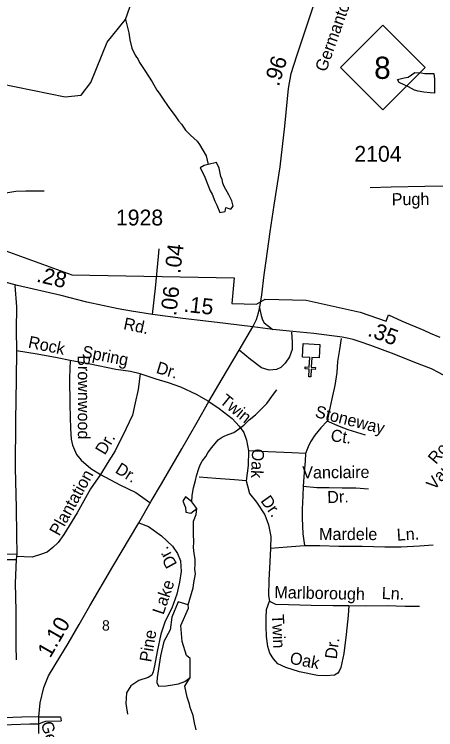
# Model space of a CAD drawing. Extents: x 1547597 to 1699558, y 810033 to 920809.
# Drawn here: x 1627898 to 1631218, y 888968 to 894609 of the extents above; entities that cross this region are included whole.
import ezdxf

# ---------------------------------------------------------------- set-up
doc = ezdxf.new("R2010")
doc.units = 0
for name, color, linetype in [('Exist Boundary Political City Limit New', 7, 'Continuous'), ('Exist Cultural Church CELL', 7, 'Continuous'), ('Exist Hydrographic Creek Single Shore', 7, 'Continuous'), ('Exist Hydrographic Misc Water Feature', 7, 'Continuous'), ('Exist Road Non-System Type 51', 7, 'Continuous'), ('Exist Road Non-System Type 51 Label', 7, 'Continuous'), ('Exist Road Primary NC Attributed', 7, 'Continuous'), ('Exist Road Primary NC Label', 7, 'Continuous'), ('Exist Road Primary NC Service Mileage Hundredths English Label', 7, 'Continuous'), ('Exist Road Primary NC Shield CELL', 7, 'Continuous'), ('Exist Road Primary NC Shield Number Label', 7, 'Continuous'), ('Exist Road Secondary Mileage Hundredths English Label', 7, 'Continuous'), ('Exist Road Secondary Type 51 Attributed', 7, 'Continuous'), ('Exist Road Secondary Type 51 Label', 7, 'Continuous'), ('Exist Road Secondary Type 51 Number Label', 7, 'Continuous'), ('Map Preparation Boundary City Limit Buffer Line', 7, 'Continuous')]:
    doc.layers.add(name, color=color, linetype=linetype)

msp = doc.modelspace()

# ---------------------------------------------------------------- linework, layer by layer
at = {"layer": 'Exist Boundary Political City Limit New'}
for points in [[(1627569.7, 892838.1), (1628351.5, 892555), (1629630.8, 892530.4), (1629611.1, 892329.3), (1629807.2, 892324.4), (1629875.8, 892363.6), (1630197.7, 892354.7), (1630624.1, 892260.7)], [(1630624.1, 892260.7), (1630828.1, 892190.3), (1630846.3, 892239.2), (1630955, 892190.3), (1631125.4, 892117.7), (1631175.3, 892095.7), (1631251.9, 892063)]]:
    msp.add_lwpolyline(points, dxfattribs=at)
at = {"layer": 'Exist Cultural Church CELL'}
msp.add_lwpolyline([(1630298.8, 891899.4), (1630241.9, 891902.2), (1630238.1, 891826.2), (1630270.1, 891824.5), (1630269.3, 891808.6), (1630237.3, 891810.2), (1630234.3, 891750.1), (1630218.3, 891750.9), (1630221.3, 891811), (1630189.3, 891812.6), (1630190.1, 891828.6), (1630222.1, 891827), (1630225.9, 891903), (1630168.4, 891906), (1630173.7, 892012.3), (1630304.2, 892005.8)], close=True, dxfattribs=at)
at = {"layer": 'Exist Hydrographic Creek Single Shore'}
for points in [[(1626975.8, 894192.4), (1627115.9, 894084.5), (1627232.8, 894055.9), (1627457.9, 894087.4), (1627782.9, 894064.4), (1628298.9, 893958.7), (1628423.9, 893972.5), (1628499.9, 894072.8), (1628629.9, 894388.6), (1628773.9, 894569.4), (1628825.9, 894719.4)], [(1629266.7, 889952.6), (1629308.4, 890087.3), (1629312.5, 890125.2), (1629324.9, 890197.3), (1629321.1, 890233.3), (1629323.2, 890271.3), (1629323.5, 890313.4), (1629315.8, 890357.5), (1629310, 890405.6), (1629312.3, 890447.5), (1629310.6, 890513.6), (1629310.8, 890555.7), (1629309.1, 890613.7), (1629330.5, 890665.2), (1629336.7, 890711.2), (1629296, 890765.9), (1629300.3, 890813.9), (1629310.5, 890875.9), (1629324.9, 890933.9), (1629333, 890970), (1629351.3, 891027.9), (1629363.5, 891055.9), (1629377.6, 891085.8), (1629405.9, 891123.6), (1629422, 891151.6), (1629452.1, 891189.6), (1629480.3, 891225.5), (1629504.5, 891253.3), (1629536.6, 891275.2), (1629556.6, 891285.1), (1629590.6, 891299), (1629628.8, 891312.7), (1629664.9, 891338.6), (1629707, 891370.4), (1629749.2, 891412.3), (1629799.4, 891450), (1629829.5, 891481.9), (1629867.8, 891519.7), (1629887.9, 891541.6), (1629908, 891569.5), (1629932.1, 891603.5), (1629966.4, 891647.4)], [(1629241.9, 889310.2), (1629283, 889378.8), (1629283, 889528.8), (1629255.1, 889554.2), (1629219.6, 889664.2), (1629211.5, 889790.8), (1629270.3, 889925.5), (1629266.7, 889952.6)], [(1629330.2, 888966.1), (1629316.6, 889022.3), (1629306.8, 889080.3), (1629283.3, 889142.5), (1629277.3, 889168.6), (1629259.8, 889224.7), (1629241.9, 889310.2)]]:
    msp.add_lwpolyline(points, dxfattribs=at)
at = {"layer": 'Exist Hydrographic Misc Water Feature'}
for points in [[(1628773.9, 894569.4), (1628800.5, 894463.2), (1628809.6, 894407), (1628824.6, 894342.9), (1628849.7, 894286.4), (1628873.2, 894254), (1628884.7, 894229.8), (1628925.7, 894165.2), (1628984.2, 894076.2), (1629021.1, 894011.5), (1629040.8, 893987.2), (1629066.1, 893946.8), (1629114.9, 893874), (1629165.9, 893809.1), (1629191.2, 893768.7), (1629214.8, 893744.3), (1629248, 893695.7), (1629287.3, 893655.1), (1629338.5, 893610.2), (1629358.1, 893581.9), (1629408.7, 893493), (1629425, 893424.3)], [(1631203.6, 894141.5), (1631207.5, 894098.4), (1631208.3, 893988.3), (1631174.8, 893989.4), (1631125.2, 893994.9), (1631078.6, 894003.7), (1631050.6, 894011.8), (1631003, 894036.1), (1630970.2, 894054.2), (1630929.1, 894071.7), (1630917.3, 894095.5), (1630969.2, 894107.6), (1631000.1, 894113.7), (1631026.7, 894132.2), (1631052.9, 894151), (1631102.9, 894147.7), (1631133.7, 894142.9), (1631168.3, 894141.9), (1631203.6, 894141.5)], [(1629425, 893424.3), (1629393.5, 893417.4), (1629361.2, 893399.8), (1629394.2, 893337.3), (1629405.8, 893313.1), (1629423, 893264.8), (1629440.2, 893216.5), (1629457.8, 893192.2), (1629478.9, 893135.9), (1629494.4, 893103.6), (1629517.4, 893047.2), (1629559.6, 893054.5), (1629566, 893086.4), (1629603.9, 893073.8), (1629622.2, 893097.5), (1629612.9, 893137.7), (1629589.6, 893186.1), (1629552.7, 893250.7), (1629541.1, 893276.8), (1629535.6, 893306.9), (1629526, 893331), (1629513, 893395.3), (1629491.8, 893441.8), (1629425, 893424.3)], [(1629296, 890765.9), (1629245.8, 890805), (1629225.6, 890771.3), (1629245.8, 890720.7), (1629249.2, 890683.6), (1629289.6, 890676.9), (1629336.7, 890711.2)], [(1629266.7, 889952.6), (1629189, 889976.3), (1629138.2, 889854.3), (1629125.5, 889755.1), (1629077.3, 889663.6), (1629049.3, 889551.7), (1629023.9, 889378.8), (1629021.4, 889340.6), (1629034.1, 889312.7), (1629095, 889315.2), (1629143.3, 889322.8), (1629191.6, 889330.5), (1629242.4, 889348.3), (1629283, 889378.8)]]:
    msp.add_lwpolyline(points, dxfattribs=at)
at = {"layer": 'Exist Road Non-System Type 51'}
for p, q in [((1627688, 890357.4), (1627916.9, 890352.2)), ((1627696.6, 890312.6), (1627911.7, 890309.2)), ((1628092.1, 889068.9), (1628261.6, 889069.8)), ((1628261.6, 889069.8), (1628266.8, 889037.9))]:
    msp.add_line(p, q, dxfattribs=at)
for points in [[(1627330.7, 892969.4), (1627589.4, 893082.7), (1627712.3, 893157.1), (1627777, 893183), (1627832, 893202.4), (1627909.6, 893215.4), (1627990.4, 893218.6), (1628132.7, 893218.6)], [(1627902.1, 892471.1), (1627915.1, 892302.8), (1627911.8, 892121.6), (1627915.1, 891954.7)], [(1629827.5, 892304.9), (1629842.7, 892234.8), (1629853, 892201.1), (1629866.1, 892176.5), (1629934, 892124.9)], [(1630082.8, 892102.2), (1630086, 892024.5), (1630086.4, 891965.9), (1630065.8, 891908.1), (1630033.4, 891858.5), (1629998.9, 891825), (1629962.7, 891809.3), (1629904.8, 891804.1), (1629846.9, 891822.6), (1629757.8, 891887.7), (1629668.6, 891960.5)], [(1630474.1, 892053.7), (1630461.2, 891966.3), (1630445, 891872.5), (1630438.5, 891785.1), (1630423.1, 891683.3), (1630406.2, 891600.6), (1630386.8, 891516.5), (1630361.9, 891401.8)], [(1627915.1, 891954.7), (1627911.8, 891731.4), (1627908.6, 891404.6), (1627905.4, 891031.8), (1627911.8, 890714.7), (1627915.1, 890504.3), (1627916.9, 890352.2)], [(1628339, 891878.3), (1628236.6, 891900.8), (1628077.1, 891930.6), (1627915.1, 891954.7)], [(1628339, 891878.3), (1628332.5, 891742.6), (1628336, 891528.6), (1628341.8, 891340.4), (1628346.1, 891259.9), (1628357.5, 891211.6), (1628389.1, 891137), (1628423.9, 891093.9), (1628501, 891026.8), (1628578.5, 890980.9)], [(1628890.4, 891775.2), (1628812.4, 891791.9), (1628698.2, 891808.6), (1628495.9, 891849.9), (1628339, 891878.3)], [(1628890.4, 891775.2), (1628873.7, 891649.8), (1628851.4, 891546.6), (1628829.1, 891449.1), (1628776.2, 891337.6), (1628692.2, 891167.9), (1628631.1, 891066.7), (1628578.5, 890980.9)], [(1629430.3, 891555.3), (1629333, 891612.6), (1629210.6, 891669.3), (1629113.1, 891702.7), (1629015.7, 891733.4), (1628890.4, 891775.2)], [(1629430.3, 891555.3), (1629511.6, 891500.5), (1629614.6, 891421.3), (1629669.9, 891362.8), (1629705.3, 891312.4), (1629726.6, 891250.1), (1629743.7, 891166)], [(1630361.9, 891401.8), (1630312.4, 891348.2), (1630267.1, 891290), (1630231.5, 891238.2), (1630212.1, 891199.4), (1630191.4, 891145.1)], [(1630665.4, 891290.3), (1630528.9, 891332.1), (1630459.3, 891360), (1630361.9, 891401.8)], [(1629743.7, 891166), (1629740.4, 891050.2), (1629725.1, 890930.4)], [(1630191.4, 891145.1), (1630083.4, 891152.2), (1629899.5, 891160.2), (1629743.7, 891166)], [(1630191.4, 891145.1), (1630188.5, 891085.1), (1630184, 891029.1), (1630179.2, 890961.2), (1630174.5, 890885.2)], [(1628578.5, 890980.9), (1628497.4, 890868.5), (1628392.4, 890677.9), (1628289.2, 890508), (1628243, 890443.5), (1628202.2, 890405.9), (1628157.5, 890369.2), (1628105.3, 890349.9), (1628038.9, 890329.6), (1627915.1, 890332.8)], [(1628578.5, 890980.9), (1628728.8, 890900.1), (1628854.6, 890838.2), (1628965.7, 890760.9)], [(1629725.1, 890930.4), (1629633.2, 890937.3), (1629485.4, 890949.1), (1629353.7, 890958.5)], [(1629725.1, 890930.4), (1629734.7, 890890.2), (1629751.9, 890830), (1629805.2, 890761.5), (1629872.2, 890662.8), (1629901.2, 890582.4), (1629918.2, 890492.2), (1629917.1, 890400.4)], [(1630174.5, 890885.2), (1630171.6, 890813.3), (1630166.5, 890707.5), (1630165.6, 890635.5), (1630172.3, 890513.5), (1630183.3, 890421.4)], [(1630687.7, 890864), (1630588.7, 890872.9), (1630480.7, 890872.1), (1630377.7, 890875.4), (1630281.9, 890874.6), (1630174.5, 890885.2)], [(1628879.9, 890600), (1628955.6, 890569.2), (1629058.7, 890496.1), (1629145.7, 890415), (1629185, 890358.6), (1629206.5, 890300.3), (1629211.6, 890216.4), (1629200.6, 890130.6), (1629177.5, 890036.8), (1629140.2, 889927.3), (1629087.1, 889823.9), (1629052, 889720.3), (1629022.6, 889584.7), (1629003.3, 889471), (1628992.8, 889425.2), (1628980.6, 889397.2), (1628952.4, 889379.6), (1628878.1, 889356.5), (1628815.6, 889313.1), (1628783.1, 889259.5), (1628776.2, 889175.6), (1628791.3, 889091.5)], [(1629917.1, 890400.4), (1629911.9, 890292.4), (1629904.3, 890146.5), (1629901.1, 890026.7), (1629908.6, 889982.5)], [(1629917.1, 890400.4), (1630049.1, 890408.9), (1630183.3, 890421.4)], [(1630183.3, 890421.4), (1630305.1, 890421.9), (1630455.1, 890414.3), (1630639, 890414.1), (1630816.8, 890410.1), (1630944.9, 890410.7), (1631090.7, 890419), (1631199.3, 890425.8)], [(1627915.1, 890332.8), (1627911.7, 890309.2)], [(1627916.9, 890352.2), (1627915.1, 890332.8)], [(1627911.7, 890309.2), (1627906, 890122.6), (1627909.2, 889906.2), (1627909.2, 889632.5), (1627912.4, 889518)], [(1630533.9, 889947.6), (1630529.1, 889869.6), (1630513.4, 889717.9), (1630493.8, 889570.2), (1630470.5, 889458.4), (1630458.1, 889430.6), (1630448, 889414.6), (1630421.8, 889396.9), (1630355.9, 889391.7), (1630287.9, 889396.5), (1630144.2, 889424.2), (1630036.7, 889459.4), (1629975, 889488.1), (1629939.6, 889526.4), (1629912.1, 889572.6), (1629894.5, 889624.8), (1629885.5, 889703), (1629882.3, 889780.9), (1629883.1, 889850.9), (1629885.8, 889914.9), (1629908.6, 889982.5)], [(1629908.6, 889982.5), (1629956.3, 889958.1), (1630058.1, 889954.9), (1630237.9, 889950.8), (1630411, 889947.1), (1630533.9, 889947.6)], [(1630533.9, 889947.6), (1630665.7, 889946.1), (1630835.6, 889948.1), (1630977.6, 889942.6), (1631091.5, 889943.3)], [(1628092.1, 889068.9), (1627957.4, 889067.2), (1627745.6, 889059.5), (1627569.6, 889053.4), (1627414.7, 889049.1), (1627261.9, 889047.4)], [(1628091.6, 889015.6), (1628123, 889027.6), (1628145.4, 889034.5), (1628266.8, 889037.9)], [(1627255.9, 888997.5), (1627453.4, 888995.8), (1627600.2, 889000.9), (1627876, 889010.4), (1628021.1, 889014.7), (1628091.6, 889015.6)]]:
    msp.add_lwpolyline(points, dxfattribs=at)
at = {"layer": 'Exist Road Primary NC Attributed'}
for points in [[(1629777.5, 892143.7), (1629805.8, 892202.4), (1629822, 892254.4), (1629832, 892298.9), (1629848.6, 892398.5), (1629866.5, 892555.5), (1629883.5, 892665.3), (1629913.5, 892893.6), (1629944.3, 893105.4), (1629991.8, 893406.6), (1630029.3, 893726.1), (1630058.5, 894023.8), (1630079.7, 894141.5), (1630123.4, 894282.9), (1630197.7, 894502.1), (1630307.3, 894832.7)], [(1628986.2, 892243.3), (1628822.1, 892268), (1628715.7, 892285.8), (1628470, 892338.2), (1628267.1, 892390.7), (1627924.1, 892471.4), (1627521.5, 892577.9)], [(1629777.5, 892143.7), (1629560.9, 892171), (1629406.5, 892189.3), (1629226.1, 892211.4), (1628986.2, 892243.3)], [(1628090.8, 888937.2), (1628091.6, 889015.6), (1628092.1, 889068.9), (1628100.7, 889179.1), (1628130.4, 889301.3), (1628168.2, 889392.5), (1628219, 889479.5), (1628322.3, 889648.2), (1628408.8, 889798.8), (1628494, 889944.2), (1628674.2, 890254.5), (1628879.9, 890600), (1628976.3, 890769.4), (1629057, 890906.8), (1629218.2, 891182), (1629338.5, 891392.5), (1629430.3, 891555.3), (1629536.1, 891734.1), (1629668.6, 891960.5), (1629777.5, 892143.7)], [(1631513.3, 891574.8), (1631336.9, 891724.8), (1631291.8, 891754.6), (1631245.9, 891782.4), (1631184.5, 891812.9), (1631053.2, 891863.7), (1630890.1, 891928.7), (1630707.6, 891996.9), (1630623.8, 892026.3), (1630567.4, 892044.1), (1630519.7, 892055.1), (1630481.4, 892062.4), (1630258, 892091.3), (1630092.3, 892108.6), (1629934, 892124.9), (1629777.5, 892143.7)]]:
    msp.add_lwpolyline(points, dxfattribs=at)
at = {"layer": 'Exist Road Primary NC Shield CELL'}
msp.add_lwpolyline([(1630468, 894189.8), (1630801, 894522.8), (1631134, 894189.8), (1630801, 893856.8)], close=True, dxfattribs=at)
at = {"layer": 'Exist Road Secondary Type 51 Attributed'}
for points in [[(1632139.4, 893263.5), (1632095.9, 893265.8), (1631636.8, 893260.6), (1631133.4, 893250.6), (1630867.3, 893246.9), (1630702.9, 893242.2)], [(1628986.2, 892243.3), (1629010.1, 892450.5), (1629033.1, 892700), (1629040.2, 892759.3)]]:
    msp.add_lwpolyline(points, dxfattribs=at)
at = {"layer": 'Map Preparation Boundary City Limit Buffer Line'}
for points in [[(1627569.7, 892838.1), (1628351.5, 892555), (1629630.8, 892530.4), (1629611.1, 892329.3), (1629807.2, 892324.4), (1629875.8, 892363.6), (1630197.7, 892354.7), (1630624.1, 892260.7)], [(1630624.1, 892260.7), (1630828.1, 892190.3), (1630846.3, 892239.2), (1630955, 892190.3), (1631125.4, 892117.7), (1631175.3, 892095.7), (1631251.9, 892063)]]:
    msp.add_lwpolyline(points, dxfattribs=at)

# ---------------------------------------------------------------- texts
at = {"layer": 'Exist Road Non-System Type 51 Label'}
for s, rotation, p in [('Rock', 348.4335, (1628002.3, 891981.8)), ('Spring', 349.049, (1628426.1, 891906.1)), ('Brownwood', 270.0452, (1628398.7, 891921.1)), ('Dr.', 343.3399, (1629009.6, 891782.9)), ('Twin', 320.77, (1629509.5, 891549.2)), ('Stoneway', 345.7763, (1630261.4, 891434.9)), ('Roscoe', 49.764, (1631220.4, 891055.2)), ('Ct.', 352.1218, (1630386.5, 891244.5)), ('Dr.', 59.1776, (1628611.3, 891128.5)), ('Oak', 267.3149, (1629772.6, 891185.9)), ('Vaughn', 49.764, (1631207.2, 890851.4)), ('Dr.', 328.4201, (1628686.1, 890999.5)), ('Plantation', 61.0083, (1628251.8, 890489.9)), ('Vanclaire', 0.4278, (1630167.1, 890949.1)), ('Dr.', 2.368, (1630365.3, 890753.9)), ('Dr.', 305.4237, (1629834.4, 890772.9)), ('Mardele', 359.9581, (1630299.1, 890463.6)), ('Ln.', 3.2341, (1630913.7, 890458.2)), ('Dr.', 118.9457, (1629183.6, 890273.7)), ('Lake', 71.2166, (1629072.9, 889869.5)), ('Marlborough', 358.7704, (1629946.3, 890006.3)), ('Ln.', 357.7873, (1630791.6, 889999)), ('Twin', 272.3679, (1629927.6, 889875.9)), ('Pine', 80.3554, (1628976.6, 889496.5)), ('Dr.', 82.4368, (1630437.6, 889521)), ('Oak', 349.0769, (1630063.1, 889490))]:
    msp.add_text(s, height=95, rotation=rotation, dxfattribs=at).set_placement(p)
at = {"layer": 'Exist Road Primary NC Label'}
for s, rotation, p in [('Germanton', 70.418, (1630354.2, 894149.6)), ('Rd.', 347.9327, (1628752.7, 892127.6)), ('Germanton', 285.2001, (1628107.4, 889019.8))]:
    msp.add_text(s, height=95, rotation=rotation, dxfattribs=at).set_placement(p)
msp.add_text('8', height=82, dxfattribs=at).set_placement((1628589.5, 889749.3))
at = {"layer": 'Exist Road Primary NC Service Mileage Hundredths English Label'}
for s, rotation, p in [('.96', 72.828, (1629981.5, 894035.2)), ('.28', 346.7497, (1628066.8, 892502)), ('.15', 353.6761, (1629228.9, 892264.5)), ('.35', 339.5162, (1630674.6, 892076)), ('1.10', 60.1319, (1628181, 889527.6))]:
    msp.add_text(s, height=125, rotation=rotation, dxfattribs=at).set_placement(p)
at = {"layer": 'Exist Road Primary NC Shield Number Label'}
msp.add_text('8', height=175, dxfattribs=at).set_placement((1630733.2, 894100.1))
at = {"layer": 'Exist Road Secondary Mileage Hundredths English Label'}
for s, rotation, p in [('.04', 83.1872, (1629205.3, 892560.9)), ('.06', 83.4291, (1629173.1, 892227.2))]:
    msp.add_text(s, height=125, rotation=rotation, dxfattribs=at).set_placement(p)
at = {"layer": 'Exist Road Secondary Type 51 Label'}
msp.add_text('Pugh', height=95, rotation=0.5179, dxfattribs=at).set_placement((1630871.7, 893103.6))
at = {"layer": 'Exist Road Secondary Type 51 Number Label'}
for s, p in [('2104', (1630577.2, 893446.5)), ('1928', (1628698.9, 892944.2))]:
    msp.add_text(s, height=125, dxfattribs=at).set_placement(p)

doc.saveas('drawing.dxf')
